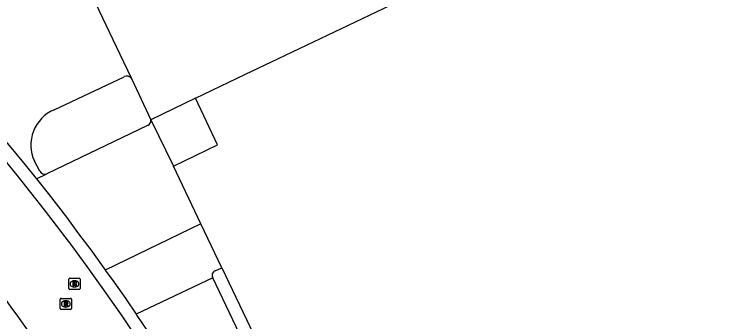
# Model space of a CAD drawing. Extents: x 157692 to 159670, y 381454 to 383289.
# Drawn here: x 159339.1 to 159403.8, y 382726.7 to 382754.3 of the extents above; entities that cross this region are included whole.
import ezdxf

# ---------------------------------------------------------------- set-up
doc = ezdxf.new("R2010")
doc.units = 0
for name, color, linetype in [('IMGEO_Pand', 7, 'Continuous'), ('IMGEO_Pand_overbouw', 7, 'Continuous'), ('IMGEO_Parkeervlak_open', 7, 'Continuous'), ('IMGEO_Rijbaan_lokaal_open', 7, 'Continuous'), ('IMGEO_Rioolput', 7, 'Continuous'), ('IMGEO_Verkeerseiland_open', 7, 'Continuous'), ('IMGEO_Voetpad_open', 7, 'Continuous')]:
    doc.layers.add(name, color=color, linetype=linetype)

msp = doc.modelspace()

# ---------------------------------------------------------------- linework, layer by layer
at = {"layer": 'IMGEO_Pand'}
for points in [[(159353.404, 382740.635), (159357.351, 382742.544), (159355.381, 382746.742), (159359.895, 382748.894), (159362.215, 382750), (159403.786, 382769.816)], [(159355.877, 382735.454), (159353.404, 382740.635)], [(159357.764, 382731.501), (159355.877, 382735.454)], [(159357.764, 382731.501), (159375.434, 382694.486)]]:
    msp.add_lwpolyline(points, dxfattribs=at)
at = {"layer": 'IMGEO_Pand_overbouw'}
msp.add_lwpolyline([(159355.381, 382746.742), (159351.366, 382744.801), (159353.404, 382740.635), (159357.351, 382742.544)], close=True, dxfattribs=at)
at = {"layer": 'IMGEO_Parkeervlak_open'}
for points in [[(159351.366, 382744.801), (159353.404, 382740.635)], [(159351.084, 382744.288), (159342.015, 382739.954)]]:
    msp.add_lwpolyline(points, dxfattribs=at)
msp.add_arc((159350.864, 382744.743), 0.506, 295.84365, 6.56049, dxfattribs=at)
at = {"layer": 'IMGEO_Rijbaan_lokaal_open'}
msp.add_lwpolyline([(159337.689, 382741.775), (159339.325, 382739.829), (159341.778, 382736.715), (159344.326, 382733.382), (159344.962, 382732.531), (159345.601, 382731.617), (159346.974, 382729.731), (159348.757, 382727.184), (159350.635, 382724.356), (159351.074, 382723.652), (159353.249, 382720.022), (159355.577, 382715.97), (159357.398, 382712.671)], dxfattribs=at)
msp.add_arc((159188.243, 382617.627), 186.678, 33.27, 39.42604, dxfattribs=at)
at = {"layer": 'IMGEO_Rioolput'}
for p, q in [((159344.005, 382729.632), (159344.005, 382730.484)), ((159344.08, 382730.558), (159344.932, 382730.558)), ((159344.493, 382730.338), (159344.518, 382730.338)), ((159345.006, 382730.484), (159345.006, 382729.632)), ((159344.516, 382729.778), (159344.491, 382729.778)), ((159344.932, 382729.558), (159344.08, 382729.558)), ((159343.223, 382727.834), (159343.223, 382728.686)), ((159343.298, 382728.76), (159344.15, 382728.76)), ((159343.711, 382728.54), (159343.736, 382728.54)), ((159344.224, 382728.686), (159344.224, 382727.834)), ((159344.15, 382727.76), (159343.298, 382727.76)), ((159343.734, 382727.98), (159343.709, 382727.98))]:
    msp.add_line(p, q, dxfattribs=at)
for points in [[(159344.005, 382729.632), (159344.005, 382730.484)], [(159344.08, 382730.558), (159344.932, 382730.558)], [(159344.594, 382730.256), (159344.342, 382730.258), (159344.342, 382729.858)], [(159345.006, 382730.484), (159345.006, 382729.632)], [(159344.342, 382729.858), (159344.466, 382729.858), (159344.466, 382730.02), (159344.477, 382730.02)], [(159344.52, 382730.177), (159344.466, 382730.177), (159344.466, 382730.096)], [(159344.466, 382730.096), (159344.518, 382730.096)], [(159344.524, 382729.991), (159344.595, 382729.858), (159344.735, 382729.858), (159344.67, 382729.984)], [(159344.932, 382729.558), (159344.08, 382729.558)], [(159343.223, 382727.834), (159343.223, 382728.686)], [(159343.298, 382728.76), (159344.15, 382728.76)], [(159343.812, 382728.458), (159343.56, 382728.46), (159343.56, 382728.06)], [(159343.738, 382728.379), (159343.684, 382728.379), (159343.684, 382728.298)], [(159344.224, 382728.686), (159344.224, 382727.834)], [(159344.15, 382727.76), (159343.298, 382727.76)], [(159343.56, 382728.06), (159343.684, 382728.06), (159343.684, 382728.222), (159343.695, 382728.222)], [(159343.684, 382728.298), (159343.736, 382728.298)], [(159343.742, 382728.193), (159343.813, 382728.06), (159343.953, 382728.06), (159343.888, 382728.186)]]:
    msp.add_lwpolyline(points, dxfattribs=at)
for centre, radius, start, end in [((159344.082, 382730.482), 0.0765, 91.55205, 178.44795), ((159344.082, 382730.482), 0.0765, 91.55205, 178.44795), ((159344.593, 382730.146), 0.109, 350.36119, 89.41601), ((159344.93, 382730.482), 0.0765, 1.55205, 88.44795), ((159344.93, 382730.482), 0.0765, 1.55205, 88.44795), ((159344.082, 382729.634), 0.0765, 181.55205, 268.44795), ((159344.082, 382729.634), 0.0765, 181.55205, 268.44795), ((159344.476, 382729.967), 0.0533, 26.02933, 88.69889), ((159344.502, 382730.285), 0.19, 274.7715, 282.96867), ((159344.526, 382730.081), 0.0964, 77.00612, 93.18647), ((159344.54, 382730.138), 0.0378, 276.66336, 79.67722), ((159344.591, 382730.146), 0.112, 277.58423, 350.98172), ((159344.575, 382729.931), 0.108, 29.51342, 73.79051), ((159344.93, 382729.634), 0.0765, 271.55205, 358.44795), ((159344.93, 382729.634), 0.0765, 271.55205, 358.44795), ((159343.3, 382728.684), 0.0765, 91.55205, 178.44795), ((159343.3, 382728.684), 0.0765, 91.55205, 178.44795), ((159343.744, 382728.283), 0.0964, 77.00612, 93.18647), ((159343.758, 382728.34), 0.0378, 276.66336, 79.67722), ((159343.811, 382728.348), 0.109, 350.36119, 89.41601), ((159343.809, 382728.348), 0.112, 277.58423, 350.98172), ((159344.148, 382728.684), 0.0765, 1.55205, 88.44795), ((159344.148, 382728.684), 0.0765, 1.55205, 88.44795), ((159343.3, 382727.836), 0.0765, 181.55205, 268.44795), ((159343.3, 382727.836), 0.0765, 181.55205, 268.44795), ((159343.694, 382728.169), 0.0533, 26.02933, 88.69889), ((159343.72, 382728.487), 0.19, 274.7715, 282.96867), ((159343.793, 382728.133), 0.108, 29.51342, 73.79051), ((159344.148, 382727.836), 0.0765, 271.55205, 358.44795), ((159344.148, 382727.836), 0.0765, 271.55205, 358.44795)]:
    msp.add_arc(centre, radius, start, end, dxfattribs=at)
for centre, major_axis, ratio, start_param, end_param in [((159344.492, 382730.058), (-0.387, 0.002), 0.722429, 4.712389, 7.853982), ((159344.517, 382730.058), (-0.39, 0.002), 0.717154, 1.570796, 4.712389), ((159343.71, 382728.26), (-0.387, 0.002), 0.722429, 4.712389, 7.853982), ((159343.735, 382728.26), (-0.39, 0.002), 0.717154, 1.570796, 4.712389)]:
    msp.add_ellipse(centre, major_axis=major_axis, ratio=ratio, start_param=start_param, end_param=end_param, dxfattribs=at)
at = {"layer": 'IMGEO_Verkeerseiland_open'}
msp.add_lwpolyline([(159349.619, 382748.503), (159351.366, 382744.801)], dxfattribs=at)
at = {"layer": 'IMGEO_Voetpad_open'}
for points in [[(159346.066, 382755.994), (159348.909, 382750), (159349.619, 382748.503)], [(159329.139, 382752.276), (159330.402, 382751.09), (159331.462, 382750.063), (159333.706, 382747.817), (159335.594, 382745.91), (159336.747, 382744.69), (159337.58, 382743.705), (159338.619, 382742.484), (159340.063, 382740.769), (159340.927, 382739.693), (159341.072, 382739.509)], [(159342.665, 382745.695), (159348.984, 382748.679)], [(159341.38, 382740.192), (159340.897, 382741.089)], [(159341.072, 382739.509), (159342.015, 382739.954)], [(159341.072, 382739.509), (159342.135, 382738.166), (159343.778, 382736.043), (159344.878, 382734.57), (159345.97, 382733.124), (159347.233, 382731.361), (159347.274, 382731.305)], [(159355.877, 382735.454), (159347.274, 382731.305)], [(159347.274, 382731.305), (159348.039, 382730.251), (159349.117, 382728.715), (159350.04, 382727.336)], [(159357.145, 382731.244), (159357.764, 382731.501)], [(159356.936, 382730.589), (159350.04, 382727.336)], [(159373.048, 382696.804), (159356.936, 382730.589)], [(159350.04, 382727.336), (159350.116, 382727.223), (159351.021, 382725.893), (159352.09, 382724.184), (159353.209, 382722.34), (159354.324, 382720.459), (159355.178, 382718.989), (159356.248, 382717.123), (159357.364, 382715.138), (159358.451, 382713.128), (159360.211, 382709.761)]]:
    msp.add_lwpolyline(points, dxfattribs=at)
for centre, radius, start, end in [((159349.209, 382748.258), 0.478, 30.8816, 118.13534), ((159344.007, 382742.538), 3.431, 113.02495, 204.97674), ((159341.822, 382740.406), 0.492, 205.86125, 293.04644), ((159357.348, 382730.818), 0.472, 115.53848, 209.06742)]:
    msp.add_arc(centre, radius, start, end, dxfattribs=at)

doc.saveas('drawing.dxf')
